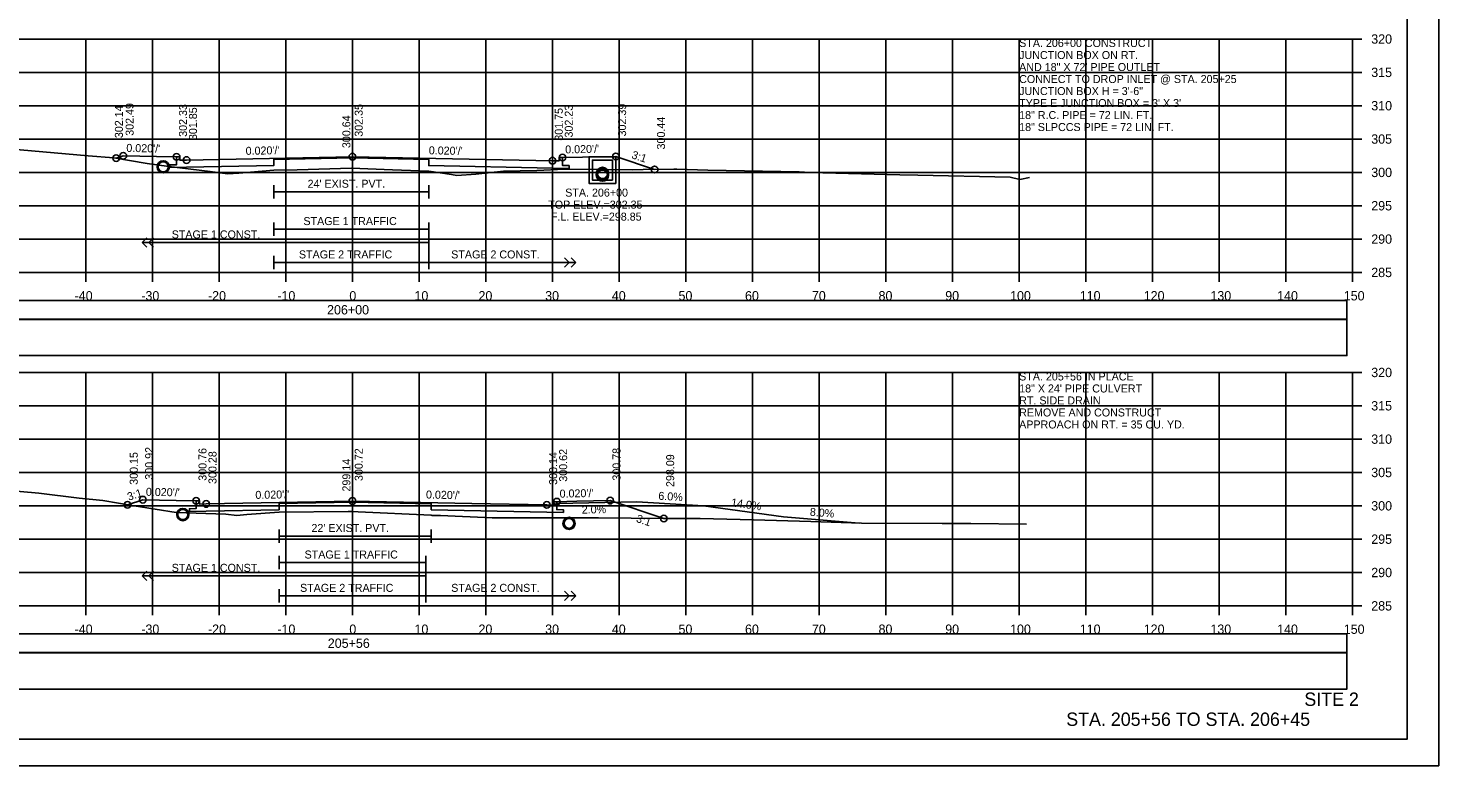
# Model space of a CAD drawing. Extents: x 1368122 to 1710785, y 373130 to 557566.
# Drawn here: x 1369973.6 to 1370185.2, y 374197 to 374307.6 of the extents above; entities that cross this region are included whole.
import ezdxf

# ---------------------------------------------------------------- set-up
doc = ezdxf.new("R2010")
doc.units = 0
for name, color, linetype in [('R_Alt Surface', 7, 'Continuous'), ('R_Axis', 7, 'Continuous'), ('R_Axis Annot', 7, 'Continuous'), ('R_Border', 7, 'Continuous'), ('R_Draft', 7, 'Continuous'), ('R_Drive', 7, 'Continuous'), ('R_Exist Surface', 7, 'Continuous'), ('R_Fin Surface', 7, 'Continuous'), ('R_Grid', 7, 'Continuous'), ('R_No Plot', 7, 'Continuous'), ('R_Striping', 7, 'Continuous'), ('R_Water', 7, 'Continuous'), ('R_Water Annot', 7, 'Continuous'), ('R_Xsect Elev', 7, 'Continuous'), ('R_Xsect Slope', 7, 'Continuous')]:
    doc.layers.add(name, color=color, linetype=linetype)

msp = doc.modelspace()

# ---------------------------------------------------------------- linework, layer by layer
for points in [[(1369873.09, 374263.99), (1370171.39, 374263.99), (1370171.39, 374266.81), (1369873.09, 374266.81)], [(1369873.09, 374258.52), (1370171.39, 374258.52), (1370171.39, 374263.94), (1369873.09, 374263.94)], [(1369873.09, 374213.99), (1370171.39, 374213.99), (1370171.39, 374216.81), (1369873.09, 374216.81)], [(1369873.09, 374208.52), (1370171.39, 374208.52), (1370171.39, 374213.94), (1369873.09, 374213.94)]]:
    msp.add_lwpolyline(points, close=True)
at = {"layer": 'R_Alt Surface'}
for points in [[(1370053.74, 374288.23), (1370053.74, 374287.05), (1370054.74, 374287.03), (1370054.74, 374286.61), (1370052.24, 374286.66), (1370033.69, 374287.03), (1370033.69, 374287.95), (1370022.24, 374288.18), (1370010.44, 374287.94), (1370010.44, 374287.02), (1369997.38, 374286.77), (1369994.88, 374286.72), (1369994.88, 374287.13), (1369995.88, 374287.15), (1369995.88, 374288.33)], [(1370010.44, 374284.1), (1370010.44, 374282.1)], [(1370033.69, 374284.1), (1370033.69, 374282.1)], [(1370010.44, 374283.1), (1370033.69, 374283.1)], [(1370052.9, 374236.62), (1370052.9, 374235.44), (1370053.9, 374235.42), (1370053.9, 374235), (1370051.4, 374235.05), (1370034.06, 374235.4), (1370034.06, 374236.31), (1370022.24, 374236.55), (1370011.24, 374236.33), (1370011.24, 374235.41), (1370000.31, 374235.2), (1369997.81, 374235.15), (1369997.81, 374235.56), (1369998.81, 374235.58), (1369998.81, 374236.76)], [(1370011.24, 374232.47), (1370011.24, 374230.47)], [(1370011.24, 374231.47), (1370034.06, 374231.47)], [(1370034.06, 374232.47), (1370034.06, 374230.47)]]:
    msp.add_lwpolyline(points, dxfattribs=at)
at = {"layer": 'R_Axis'}
for p, q in [((1370172.24, 374271), (1370172.24, 374306)), ((1370173.64, 374306), (1370172.24, 374306)), ((1370173.64, 374301), (1370172.24, 374301)), ((1370173.64, 374296), (1370172.24, 374296)), ((1370173.64, 374291), (1370172.24, 374291)), ((1370173.64, 374286), (1370172.24, 374286)), ((1370173.64, 374281), (1370172.24, 374281)), ((1370173.64, 374276), (1370172.24, 374276)), ((1369872.24, 374271), (1370172.24, 374271)), ((1369982.24, 374269.6), (1369982.24, 374271)), ((1369992.24, 374269.6), (1369992.24, 374271)), ((1370002.24, 374269.6), (1370002.24, 374271)), ((1370012.24, 374269.6), (1370012.24, 374271)), ((1370022.24, 374269.6), (1370022.24, 374271)), ((1370032.24, 374269.6), (1370032.24, 374271)), ((1370042.24, 374269.6), (1370042.24, 374271)), ((1370052.24, 374269.6), (1370052.24, 374271)), ((1370062.24, 374269.6), (1370062.24, 374271)), ((1370072.24, 374269.6), (1370072.24, 374271)), ((1370082.24, 374269.6), (1370082.24, 374271)), ((1370092.24, 374269.6), (1370092.24, 374271)), ((1370102.24, 374269.6), (1370102.24, 374271)), ((1370112.24, 374269.6), (1370112.24, 374271)), ((1370122.24, 374269.6), (1370122.24, 374271)), ((1370132.24, 374269.6), (1370132.24, 374271)), ((1370142.24, 374269.6), (1370142.24, 374271)), ((1370152.24, 374269.6), (1370152.24, 374271)), ((1370162.24, 374269.6), (1370162.24, 374271)), ((1370172.24, 374269.6), (1370172.24, 374271)), ((1370173.64, 374271), (1370172.24, 374271)), ((1370172.24, 374221), (1370172.24, 374256)), ((1370173.64, 374256), (1370172.24, 374256)), ((1370173.64, 374251), (1370172.24, 374251)), ((1370173.64, 374246), (1370172.24, 374246)), ((1370173.64, 374241), (1370172.24, 374241)), ((1370173.64, 374236), (1370172.24, 374236)), ((1370173.64, 374231), (1370172.24, 374231)), ((1370173.64, 374226), (1370172.24, 374226)), ((1369872.24, 374221), (1370172.24, 374221)), ((1369982.24, 374219.6), (1369982.24, 374221)), ((1369992.24, 374219.6), (1369992.24, 374221)), ((1370002.24, 374219.6), (1370002.24, 374221)), ((1370012.24, 374219.6), (1370012.24, 374221)), ((1370022.24, 374219.6), (1370022.24, 374221)), ((1370032.24, 374219.6), (1370032.24, 374221)), ((1370042.24, 374219.6), (1370042.24, 374221)), ((1370052.24, 374219.6), (1370052.24, 374221)), ((1370062.24, 374219.6), (1370062.24, 374221)), ((1370072.24, 374219.6), (1370072.24, 374221)), ((1370082.24, 374219.6), (1370082.24, 374221)), ((1370092.24, 374219.6), (1370092.24, 374221)), ((1370102.24, 374219.6), (1370102.24, 374221)), ((1370112.24, 374219.6), (1370112.24, 374221)), ((1370122.24, 374219.6), (1370122.24, 374221)), ((1370132.24, 374219.6), (1370132.24, 374221)), ((1370142.24, 374219.6), (1370142.24, 374221)), ((1370152.24, 374219.6), (1370152.24, 374221)), ((1370162.24, 374219.6), (1370162.24, 374221)), ((1370172.24, 374219.6), (1370172.24, 374221)), ((1370173.64, 374221), (1370172.24, 374221))]:
    msp.add_line(p, q, dxfattribs=at)
at = {"layer": 'R_Border'}
for q in [(1370180.42, 374406.46), (1369864.24, 374201)]:
    msp.add_line((1370180.42, 374201), q, dxfattribs=at)
at = {"layer": 'R_Drive'}
for p, q in [((1370052.4, 374236.12), (1370052.9, 374236.37)), ((1370052.9, 374236.37), (1370064.9, 374236.61)), ((1370064.9, 374236.61), (1370074.9, 374236.01)), ((1370074.9, 374236.01), (1370086.9, 374234.33)), ((1370098.24, 374233.42), (1370086.9, 374234.33))]:
    msp.add_line(p, q, dxfattribs=at)
at = {"layer": 'R_Exist Surface'}
for points in [[(1369964.91, 374290.05), (1369974.11, 374289.22), (1369982.63, 374288.49), (1369986.44, 374288.2), (1369991.44, 374287.35), (1369994.69, 374286.89), (1370000.89, 374286.12), (1370003.51, 374285.79), (1370005.2, 374285.91), (1370010.44, 374286.33), (1370013.97, 374286.4), (1370022.11, 374286.65), (1370028.25, 374286.39), (1370033.69, 374286.17), (1370037.08, 374285.71), (1370037.89, 374285.54), (1370040.74, 374285.74), (1370044.91, 374286.21), (1370049.89, 374286.31), (1370054.03, 374286.5), (1370064.24, 374286.41), (1370065.83, 374286.42), (1370070.45, 374286.49), (1370070.88, 374286.48), (1370075.53, 374286.36), (1370089.26, 374286.07), (1370090.91, 374285.97), (1370104.34, 374285.62), (1370107.05, 374285.59), (1370120.89, 374285.29), (1370122.34, 374284.96), (1370123.78, 374285.25)], [(1369967.85, 374238.57), (1369975.19, 374237.89), (1369981.26, 374237.14), (1369984.79, 374236.78), (1369989.53, 374235.98), (1369995.8, 374235), (1370003.25, 374234.75), (1370004.89, 374234.57), (1370006.42, 374234.68), (1370011.24, 374235.07), (1370021.59, 374235.14), (1370022.3, 374235.14), (1370023.13, 374235.1), (1370034.06, 374234.61), (1370034.19, 374234.57), (1370035.45, 374234.54), (1370043.21, 374234.18), (1370046.06, 374234.21), (1370050.59, 374234.22), (1370059.17, 374234.18), (1370068.97, 374234.09), (1370074.38, 374234.09), (1370082.41, 374233.91), (1370091.01, 374233.67), (1370098.61, 374233.41), (1370110.7, 374233.37), (1370114.98, 374233.35), (1370123.33, 374233.23)]]:
    msp.add_lwpolyline(points, dxfattribs=at)
at = {"layer": 'R_Fin Surface'}
for points in [[(1369986.81, 374288.14), (1369987.88, 374288.49), (1369992.88, 374288.39), (1369995.88, 374288.33), (1369996.38, 374288.33), (1369996.38, 374287.83), (1369997.38, 374287.85), (1370022.24, 374288.35), (1370052.24, 374287.75), (1370053.24, 374287.73), (1370053.24, 374288.23), (1370053.74, 374288.23), (1370056.74, 374288.29), (1370061.74, 374288.39), (1370067.57, 374286.44)], [(1369988.5, 374236.15), (1369990.81, 374236.92), (1369995.81, 374236.82), (1369998.81, 374236.76), (1369999.31, 374236.76), (1369999.31, 374236.26), (1370000.31, 374236.28), (1370022.24, 374236.72), (1370040.14, 374236.36), (1370051.4, 374236.14), (1370052.4, 374236.12), (1370052.4, 374236.62), (1370052.9, 374236.62), (1370055.9, 374236.68), (1370060.9, 374236.78), (1370068.95, 374234.09)]]:
    msp.add_lwpolyline(points, dxfattribs=at)
at = {"layer": 'R_Grid'}
for p, q in [((1369872.24, 374306), (1370172.24, 374306)), ((1369982.24, 374271), (1369982.24, 374306)), ((1369992.24, 374271), (1369992.24, 374306)), ((1370002.24, 374271), (1370002.24, 374306)), ((1370012.24, 374271), (1370012.24, 374306)), ((1370022.24, 374271), (1370022.24, 374306)), ((1370032.24, 374271), (1370032.24, 374306)), ((1370042.24, 374271), (1370042.24, 374306)), ((1370052.24, 374271), (1370052.24, 374306)), ((1370062.24, 374271), (1370062.24, 374306)), ((1370072.24, 374271), (1370072.24, 374306)), ((1370082.24, 374271), (1370082.24, 374306)), ((1370092.24, 374271), (1370092.24, 374306)), ((1370102.24, 374271), (1370102.24, 374306)), ((1370112.24, 374271), (1370112.24, 374306)), ((1370122.24, 374271), (1370122.24, 374306)), ((1370132.24, 374271), (1370132.24, 374306)), ((1370142.24, 374271), (1370142.24, 374306)), ((1370152.24, 374271), (1370152.24, 374306)), ((1370162.24, 374271), (1370162.24, 374306)), ((1370172.24, 374271), (1370172.24, 374306)), ((1369872.24, 374301), (1370172.24, 374301)), ((1369872.24, 374296), (1370172.24, 374296)), ((1369872.24, 374291), (1370172.24, 374291)), ((1369872.24, 374286), (1370172.24, 374286)), ((1369872.24, 374281), (1370172.24, 374281)), ((1369872.24, 374276), (1370172.24, 374276)), ((1369872.24, 374271), (1370172.24, 374271)), ((1369872.24, 374256), (1370172.24, 374256)), ((1369982.24, 374221), (1369982.24, 374256)), ((1369992.24, 374221), (1369992.24, 374256)), ((1370002.24, 374221), (1370002.24, 374256)), ((1370012.24, 374221), (1370012.24, 374256)), ((1370022.24, 374221), (1370022.24, 374256)), ((1370032.24, 374221), (1370032.24, 374256)), ((1370042.24, 374221), (1370042.24, 374256)), ((1370052.24, 374221), (1370052.24, 374256)), ((1370062.24, 374221), (1370062.24, 374256)), ((1370072.24, 374221), (1370072.24, 374256)), ((1370082.24, 374221), (1370082.24, 374256)), ((1370092.24, 374221), (1370092.24, 374256)), ((1370102.24, 374221), (1370102.24, 374256)), ((1370112.24, 374221), (1370112.24, 374256)), ((1370122.24, 374221), (1370122.24, 374256)), ((1370132.24, 374221), (1370132.24, 374256)), ((1370142.24, 374221), (1370142.24, 374256)), ((1370152.24, 374221), (1370152.24, 374256)), ((1370162.24, 374221), (1370162.24, 374256)), ((1370172.24, 374221), (1370172.24, 374256)), ((1369872.24, 374251), (1370172.24, 374251)), ((1369872.24, 374246), (1370172.24, 374246)), ((1369872.24, 374241), (1370172.24, 374241)), ((1369872.24, 374236), (1370172.24, 374236)), ((1369872.24, 374231), (1370172.24, 374231)), ((1369872.24, 374226), (1370172.24, 374226)), ((1369872.24, 374221), (1370172.24, 374221))]:
    msp.add_line(p, q, dxfattribs=at)
at = {"layer": 'R_No Plot'}
msp.add_line((1369851.84, 374197.02), (1370185.17, 374197.02), dxfattribs=at)
for points in [[(1369851.83, 374410.35), (1370185.17, 374410.35), (1370185.17, 374197.02), (1369851.83, 374197.02)], [(1370098.16, 374406.46), (1370117.78, 374406.46), (1370117.78, 374396.58), (1370133.89, 374396.58), (1370157.09, 374396.58), (1370157.21, 374368.42), (1370180.42, 374368.42), (1370180.42, 374201), (1369864.24, 374201), (1369864.24, 374406.46)]]:
    msp.add_lwpolyline(points, close=True, dxfattribs=at)
for centre, radius in [((1369986.81, 374288.14), 0.5), ((1369987.88, 374288.49), 0.5), ((1369995.88, 374288.33), 0.5), ((1369997.38, 374287.85), 0.5), ((1370022.24, 374288.35), 0.5), ((1370052.24, 374287.75), 0.5), ((1370053.74, 374288.23), 0.5), ((1370061.74, 374288.39), 0.5), ((1369993.87, 374286.83), 0.917), ((1370059.74, 374285.85), 0.917), ((1370059.74, 374285.6), 0.917), ((1370067.57, 374286.44), 0.5), ((1369990.81, 374236.92), 0.5), ((1369998.81, 374236.76), 0.5), ((1370022.24, 374236.72), 0.5), ((1370052.9, 374236.62), 0.5), ((1370060.9, 374236.78), 0.5), ((1369988.5, 374236.15), 0.5), ((1369996.81, 374234.69), 0.917), ((1370000.31, 374236.28), 0.5), ((1370051.4, 374236.14), 0.5), ((1370054.73, 374233.37), 0.917), ((1370068.95, 374234.09), 0.5)]:
    msp.add_circle(centre, radius, dxfattribs=at)
at = {"layer": 'R_Striping'}
for p, q in [((1369990.71, 374275.5), (1369991.41, 374276.21)), ((1369991.41, 374274.79), (1369990.71, 374275.5)), ((1369991.71, 374275.5), (1369992.41, 374276.21)), ((1369992.41, 374274.79), (1369991.71, 374275.5)), ((1370054.74, 374272.5), (1370054.04, 374273.21)), ((1370055.74, 374272.5), (1370055.04, 374273.21)), ((1370055.74, 374272.5), (1370033.69, 374272.5)), ((1370054.04, 374271.79), (1370054.74, 374272.5)), ((1370055.04, 374271.79), (1370055.74, 374272.5)), ((1369990.71, 374225.5), (1369991.41, 374226.21)), ((1369991.41, 374224.79), (1369990.71, 374225.5)), ((1369991.71, 374225.5), (1369992.41, 374226.21)), ((1369992.41, 374224.79), (1369991.71, 374225.5)), ((1370055.74, 374222.5), (1370033.24, 374222.5)), ((1370054.74, 374222.5), (1370054.04, 374223.21)), ((1370054.04, 374221.79), (1370054.74, 374222.5)), ((1370055.74, 374222.5), (1370055.04, 374223.21)), ((1370055.04, 374221.79), (1370055.74, 374222.5))]:
    msp.add_line(p, q, dxfattribs=at)
for points in [[(1370010.44, 374278.5), (1370010.44, 374276.5)], [(1370010.44, 374277.5), (1370033.69, 374277.5)], [(1370033.69, 374278.5), (1370033.69, 374271.5)], [(1370033.69, 374275.5), (1369990.71, 374275.5)], [(1370010.44, 374273.5), (1370010.44, 374271.5)], [(1370010.44, 374272.5), (1370033.69, 374272.5)], [(1370011.24, 374228.5), (1370011.24, 374226.5)], [(1370011.24, 374227.5), (1370033.24, 374227.5)], [(1370033.24, 374228.5), (1370033.24, 374221.5)], [(1370033.24, 374228.5), (1370033.24, 374226.5)], [(1370033.24, 374225.5), (1369990.71, 374225.5)], [(1370011.24, 374223.5), (1370011.24, 374221.5)], [(1370011.24, 374222.5), (1370033.24, 374222.5)]]:
    msp.add_lwpolyline(points, dxfattribs=at)
at = {"layer": 'R_Water'}
for points in [[(1370059.74, 374288.35), (1370061.74, 374288.35), (1370061.74, 374284.35), (1370059.74, 374284.35), (1370057.74, 374284.35), (1370057.74, 374288.35)], [(1370059.74, 374287.85), (1370061.24, 374287.85), (1370061.24, 374284.85), (1370059.74, 374284.85), (1370058.24, 374284.85), (1370058.24, 374287.85)]]:
    msp.add_lwpolyline(points, close=True, dxfattribs=at)
for centre in [(1369993.87, 374286.83), (1370059.74, 374285.85), (1370059.74, 374285.6), (1369996.81, 374234.69), (1370054.73, 374233.37)]:
    msp.add_circle(centre, 0.75, dxfattribs=at)
at = {"layer": 'R_Xsect Elev'}
for p, q in [((1370022.24, 374286.64), (1370022.24, 374296.64)), ((1370022.24, 374235.14), (1370022.24, 374245.14))]:
    msp.add_line(p, q, dxfattribs=at)

# ---------------------------------------------------------------- texts
at = {"layer": 'R_Axis Annot'}
for s, p in [('320', (1370175.04, 374305.3)), ('315', (1370175.04, 374300.3)), ('310', (1370175.04, 374295.3)), ('305', (1370175.04, 374290.3)), ('300', (1370175.04, 374285.3)), ('295', (1370175.04, 374280.3)), ('290', (1370175.04, 374275.3)), ('285', (1370175.04, 374270.3)), ('-40', (1369980.58, 374266.8)), ('-30', (1369990.58, 374266.8)), ('-20', (1370000.58, 374266.8)), ('-10', (1370010.98, 374266.8)), ('0', (1370021.78, 374266.8)), ('10', (1370031.55, 374266.8)), ('20', (1370041.15, 374266.8)), ('30', (1370051.15, 374266.8)), ('40', (1370061.15, 374266.8)), ('50', (1370071.15, 374266.8)), ('60', (1370081.12, 374266.8)), ('70', (1370091.15, 374266.8)), ('80', (1370101.15, 374266.8)), ('90', (1370111.15, 374266.8)), ('100', (1370120.87, 374266.8)), ('110', (1370131.32, 374266.8)), ('120', (1370140.92, 374266.8)), ('130', (1370150.92, 374266.8)), ('140', (1370160.92, 374266.8)), ('150', (1370170.92, 374266.8)), ('206+00', (1370018.44, 374264.7)), ('320', (1370175.04, 374255.3)), ('315', (1370175.04, 374250.3)), ('310', (1370175.04, 374245.3)), ('305', (1370175.04, 374240.3)), ('300', (1370175.04, 374235.3)), ('295', (1370175.04, 374230.3)), ('290', (1370175.04, 374225.3)), ('285', (1370175.04, 374220.3)), ('-40', (1369980.58, 374216.8)), ('-30', (1369990.58, 374216.8)), ('-20', (1370000.58, 374216.8)), ('-10', (1370010.98, 374216.8)), ('0', (1370021.78, 374216.8)), ('10', (1370031.55, 374216.8)), ('20', (1370041.15, 374216.8)), ('30', (1370051.15, 374216.8)), ('40', (1370061.15, 374216.8)), ('50', (1370071.15, 374216.8)), ('60', (1370081.12, 374216.8)), ('70', (1370091.15, 374216.8)), ('80', (1370101.15, 374216.8)), ('90', (1370111.15, 374216.8)), ('100', (1370120.87, 374216.8)), ('110', (1370131.32, 374216.8)), ('120', (1370140.92, 374216.8)), ('130', (1370150.92, 374216.8)), ('140', (1370160.92, 374216.8)), ('150', (1370170.92, 374216.8)), ('205+56', (1370018.55, 374214.7))]:
    msp.add_text(s, height=1.4, dxfattribs=at).set_placement(p)
at = {"layer": 'R_Draft'}
for s, p in [('SITE 2', (1370165.01, 374206)), ('STA. 205+56 TO STA. 206+45', (1370129.3, 374203))]:
    msp.add_text(s, height=2, dxfattribs=at).set_placement(p)
at = {"layer": 'R_Striping'}
for s, p in [('STAGE 1 CONST.', (1369995.14, 374276.1)), ('STAGE 1 TRAFFIC', (1370014.9, 374278.1)), ('STAGE 2 TRAFFIC', (1370014.22, 374273.1)), ('STAGE 2 CONST.', (1370037.06, 374273.1)), ('STAGE 1 TRAFFIC', (1370015.07, 374228.1)), ('STAGE 1 CONST.', (1369995.14, 374226.1)), ('STAGE 2 TRAFFIC', (1370014.39, 374223.1)), ('STAGE 2 CONST.', (1370037.06, 374223.1))]:
    msp.add_text(s, height=1.2, dxfattribs=at).set_placement(p)
at = {"layer": 'R_Water'}
for s, p in [("24' EXIST. PVT.", (1370015.52, 374283.7)), ("22' EXIST. PVT.", (1370016.1, 374232.07))]:
    msp.add_text(s, height=1.2, dxfattribs=at).set_placement(p)
at = {"layer": 'R_Water Annot'}
for s, p in [('STA. 206+00 CONSTRUCT', (1370122.24, 374304.8)), ('JUNCTION BOX ON RT.', (1370122.24, 374303)), ('AND 18" X 72\' PIPE OUTLET', (1370122.24, 374301.2)), ('CONNECT TO DROP INLET @ STA. 205+25', (1370122.24, 374299.4)), ('JUNCTION BOX H = 3\'-6"', (1370122.24, 374297.6)), ("TYPE E JUNCTION BOX = 3' X 3'", (1370122.24, 374295.8)), ('18" R.C. PIPE = 72 LIN. FT.', (1370122.24, 374294)), ('18" SLPCCS PIPE = 72 LIN. FT.', (1370122.24, 374292.2)), ('TOP ELEV.=302.35', (1370051.61, 374280.57)), ('STA. 206+00', (1370054.16, 374282.37)), ('F.L. ELEV.=298.85', (1370052.01, 374278.77)), ('STA. 205+56 IN PLACE', (1370122.24, 374254.8)), ('18" X 24\' PIPE CULVERT', (1370122.24, 374253)), ('RT. SIDE DRAIN', (1370122.24, 374251.2)), ('REMOVE AND CONSTRUCT', (1370122.24, 374249.4)), ('APPROACH ON RT. = 35 CU. YD.', (1370122.24, 374247.6))]:
    msp.add_text(s, height=1.2, dxfattribs=at).set_placement(p)
at = {"layer": 'R_Xsect Elev'}
for s, rotation, p in [('302.49', 90, (1369989.43, 374291.49)), ('302.14', 90, (1369987.82, 374291.14)), ('302.33', 90, (1369997.43, 374291.33)), ('301.85', 90, (1369998.93, 374290.85)), ('300.64', 90, (1370021.94, 374289.64)), ('302.35', 90, (1370023.79, 374291.35)), ('301.75', 90, (1370053.79, 374290.75)), ('302.23', 90, (1370055.29, 374291.23)), ('302.39', 90, (1370063.29, 374291.39)), ('300.44', 90, (1370069.12, 374289.44)), ('300.15', 90, (1369990.05, 374239.15)), ('300.92', 90, (1369992.36, 374239.92)), ('300.76', 90, (1370000.36, 374239.76)), ('300.28', 90, (1370001.86, 374239.28)), ('300.72', 90, (1370023.79, 374239.72)), ('300.14', 90, (1370052.95, 374239.14)), ('300.62', 90, (1370054.45, 374239.62)), ('300.78', 90, (1370062.45, 374239.78)), ('298.09', 90, (1370070.5, 374238.82)), ('299.14', 90, (1370021.94, 374238.14)), ('6.0%', 356.5664, (1370068.1, 374236.92)), ('14.0%', 352.0304, (1370078.98, 374235.94)), ('2.0%', 1.1458, (1370056.65, 374234.83)), ('8.0%', 355.4261, (1370090.81, 374234.52))]:
    msp.add_text(s, height=1.2, rotation=rotation, dxfattribs=at).set_placement(p)
at = {"layer": 'R_Xsect Slope'}
for s, rotation, p in [("0.020'/'", 358.8542, (1369988.33, 374289.08)), ("0.020'/'", 1.1458, (1370006.24, 374288.63)), ("0.020'/'", 1.1458, (1370054.17, 374288.84)), ("0.020'/'", 358.8542, (1370033.69, 374288.72)), ('3:1', 341.5651, (1370064.02, 374288.15)), ('3:1', 18.4349, (1369988.71, 374236.75)), ("0.020'/'", 358.8542, (1369991.26, 374237.51)), ("0.020'/'", 1.1458, (1370007.7, 374237.03)), ("0.020'/'", 358.8542, (1370033.27, 374237.1)), ("0.020'/'", 1.1458, (1370053.33, 374237.22)), ('3:1', 341.5651, (1370064.7, 374233.61))]:
    msp.add_text(s, height=1.2, rotation=rotation, dxfattribs=at).set_placement(p)

doc.saveas('drawing.dxf')
